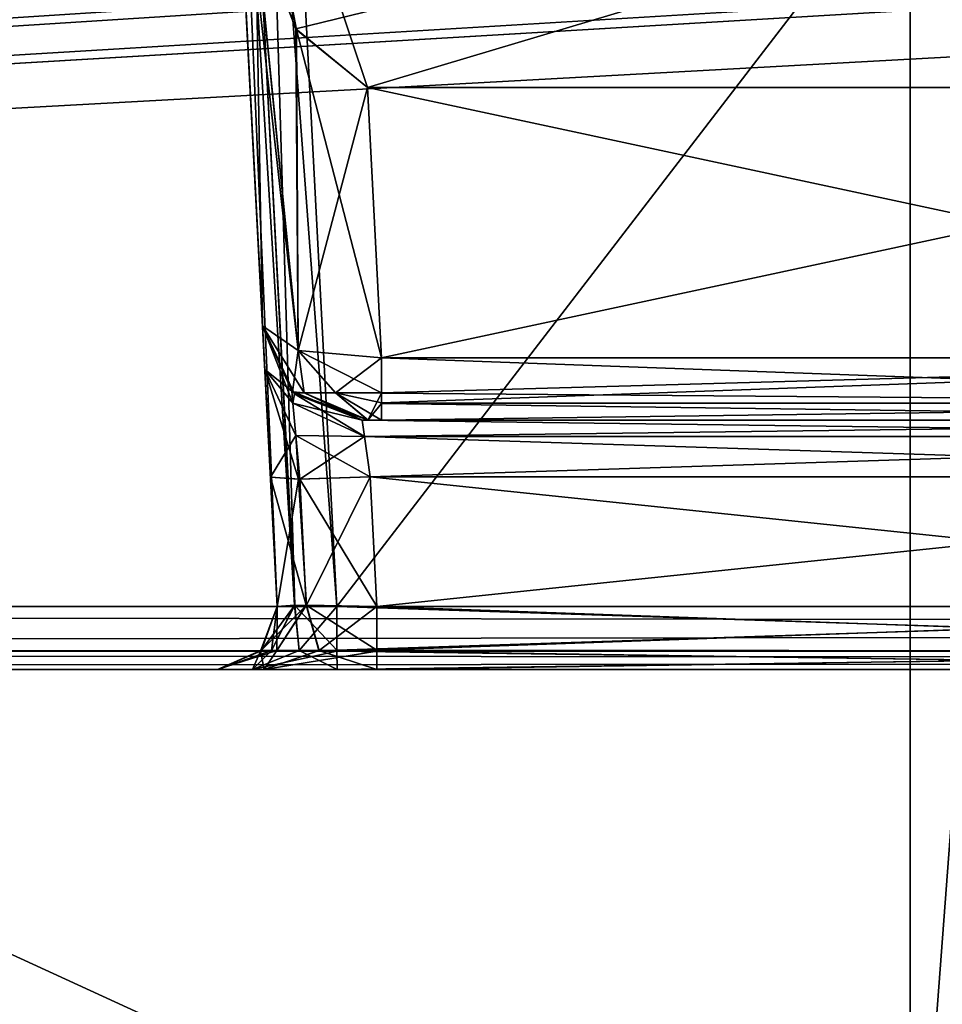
# Model space of a CAD drawing. Header units: inches. Extents: x -10 to 10, y -2.3 to 4.3.
# Tile 347 of 656: x -4.004 to -3.541, y -1.773 to -1.279. Entities that reach past the tile are written whole.
import ezdxf

# ---------------------------------------------------------------- set-up
doc = ezdxf.new("R2010")
doc.units = ezdxf.units.IN
doc.header["$LTSCALE"] = 65.185185
doc.header["$MEASUREMENT"] = 0
for name, color, linetype in [('10451', 7, 'CONTINUOUS'), ('10753', 7, 'CONTINUOUS'), ('1117', 7, 'CONTINUOUS'), ('11184', 7, 'CONTINUOUS'), ('11193', 7, 'CONTINUOUS'), ('1142', 7, 'CONTINUOUS'), ('1172', 7, 'CONTINUOUS'), ('1173', 7, 'CONTINUOUS'), ('1298', 7, 'CONTINUOUS'), ('1303', 7, 'CONTINUOUS'), ('1305', 7, 'CONTINUOUS'), ('1610', 7, 'CONTINUOUS'), ('1612', 7, 'CONTINUOUS'), ('1623', 7, 'CONTINUOUS'), ('1624', 7, 'CONTINUOUS'), ('1625', 7, 'CONTINUOUS'), ('1626', 7, 'CONTINUOUS'), ('1629', 7, 'CONTINUOUS'), ('1630', 7, 'CONTINUOUS'), ('1631', 7, 'CONTINUOUS'), ('1632', 7, 'CONTINUOUS'), ('1633', 7, 'CONTINUOUS'), ('1634', 7, 'CONTINUOUS'), ('1635', 7, 'CONTINUOUS'), ('1636', 7, 'CONTINUOUS'), ('2798', 7, 'CONTINUOUS'), ('2799', 7, 'CONTINUOUS'), ('2800', 7, 'CONTINUOUS'), ('2801', 7, 'CONTINUOUS'), ('2802', 7, 'CONTINUOUS'), ('2803', 7, 'CONTINUOUS'), ('2804', 7, 'CONTINUOUS'), ('2805', 7, 'CONTINUOUS'), ('2806', 7, 'CONTINUOUS'), ('2807', 7, 'CONTINUOUS'), ('2808', 7, 'CONTINUOUS'), ('2811', 7, 'CONTINUOUS'), ('2812', 7, 'CONTINUOUS'), ('2813', 7, 'CONTINUOUS'), ('2814', 7, 'CONTINUOUS'), ('2815', 7, 'CONTINUOUS'), ('4614', 7, 'CONTINUOUS'), ('4615', 7, 'CONTINUOUS'), ('4618', 7, 'CONTINUOUS'), ('4619', 7, 'CONTINUOUS')]:
    doc.layers.add(name, color=color, linetype=linetype)

msp = doc.modelspace()

# ---------------------------------------------------------------- linework, layer by layer
at = {"layer": '10451', "linetype": 'Continuous'}
for points in [[(-3.82228, -1.4663, 3.83516), (-3.82228, -1.47127, 3.84133), (-3.19722, -1.44873, 3.82319), (-3.82228, -1.4663, 3.83516)], [(-3.82228, -1.44873, 3.82319), (-3.82228, -1.4663, 3.83516), (-3.19722, -1.44873, 3.82319), (-3.82228, -1.44873, 3.82319)], [(-3.19722, -1.44873, 3.82319), (-3.82228, -1.47127, 3.84133), (-3.19706, -1.47144, 3.84158), (-3.19722, -1.44873, 3.82319)], [(-3.82228, -1.47127, 3.84133), (-3.82228, -1.48, 3.86955), (-3.19706, -1.47144, 3.84158), (-3.82228, -1.47127, 3.84133)], [(-3.82228, -1.48, 3.86955), (-3.1969, -1.48, 3.86955), (-3.19706, -1.47144, 3.84158), (-3.82228, -1.48, 3.86955)]]:
    msp.add_3dface(points, dxfattribs=at)
at = {"layer": '10753', "linetype": 'Continuous'}
for points in [[(-3.82228, -1.4664, -3.83527), (-3.82228, -1.44873, -3.82319), (-3.19706, -1.47145, -3.84158), (-3.82228, -1.4664, -3.83527)], [(-3.82228, -1.44873, -3.82319), (-3.19722, -1.44873, -3.82319), (-3.19706, -1.47145, -3.84158), (-3.82228, -1.44873, -3.82319)], [(-3.82228, -1.47162, -3.84184), (-3.82228, -1.4664, -3.83527), (-3.19706, -1.47145, -3.84158), (-3.82228, -1.47162, -3.84184)], [(-3.1969, -1.48, -3.86955), (-3.82228, -1.47162, -3.84184), (-3.19706, -1.47145, -3.84158), (-3.1969, -1.48, -3.86955)], [(-3.82228, -1.48, -3.86955), (-3.82228, -1.47162, -3.84184), (-3.1969, -1.48, -3.86955), (-3.82228, -1.48, -3.86955)]]:
    msp.add_3dface(points, dxfattribs=at)
at = {"layer": '1117', "linetype": 'Continuous'}
for points in [[(-8.5782, -1.605, -4.59779), (8.57822, -1.605, -4.59779), (-6.00065, -1.605, -4.51065), (-8.5782, -1.605, -4.59779)], [(8.57822, -1.605, 4.59779), (-8.5782, -1.605, 4.59779), (6.00065, -1.605, 4.51065), (8.57822, -1.605, 4.59779)], [(6.00065, -1.605, 4.51065), (-8.5782, -1.605, 4.59779), (5.92133, -1.605, 4.48984), (6.00065, -1.605, 4.51065)], [(5.92133, -1.605, 4.48984), (-8.5782, -1.605, 4.59779), (2.00065, -1.605, 4.51065), (5.92133, -1.605, 4.48984)], [(2.00065, -1.605, 4.51065), (-8.5782, -1.605, 4.59779), (1.92133, -1.605, 4.48984), (2.00065, -1.605, 4.51065)], [(1.92133, -1.605, 4.48984), (-8.5782, -1.605, 4.59779), (-1.99935, -1.605, 4.51065), (1.92133, -1.605, 4.48984)], [(-1.99935, -1.605, 4.51065), (-8.5782, -1.605, 4.59779), (-2.07867, -1.605, 4.48984), (-1.99935, -1.605, 4.51065)], [(-2.07867, -1.605, 4.48984), (-8.5782, -1.605, 4.59779), (-2.31453, -1.605, 4.45621), (-2.07867, -1.605, 4.48984)], [(-2.31453, -1.605, 4.45621), (-8.5782, -1.605, 4.59779), (-2.82517, -1.605, 4.45621), (-2.31453, -1.605, 4.45621)], [(-2.82517, -1.605, 4.45621), (-8.5782, -1.605, 4.59779), (-3.17483, -1.605, 4.45621), (-2.82517, -1.605, 4.45621)], [(-3.17483, -1.605, 4.45621), (-8.5782, -1.605, 4.59779), (-3.84467, -1.605, 4.45621), (-3.17483, -1.605, 4.45621)], [(-3.84467, -1.605, 4.45621), (-8.5782, -1.605, 4.59779), (-4.15533, -1.605, 4.45621), (-3.84467, -1.605, 4.45621)], [(-6.00065, -1.605, -4.51065), (8.57822, -1.605, -4.59779), (-5.92133, -1.605, -4.48984), (-6.00065, -1.605, -4.51065)], [(-5.92133, -1.605, -4.48984), (8.57822, -1.605, -4.59779), (-2.00065, -1.605, -4.51065), (-5.92133, -1.605, -4.48984)], [(-5.92133, -1.605, -4.48984), (-2.00065, -1.605, -4.51065), (-5.68547, -1.605, -4.45621), (-5.92133, -1.605, -4.48984)], [(-5.68547, -1.605, -4.45621), (-2.00065, -1.605, -4.51065), (-5.17483, -1.605, -4.45621), (-5.68547, -1.605, -4.45621)], [(-5.17483, -1.605, -4.45621), (-2.00065, -1.605, -4.51065), (-4.82517, -1.605, -4.45621), (-5.17483, -1.605, -4.45621)], [(-4.82517, -1.605, -4.45621), (-2.00065, -1.605, -4.51065), (-4.15533, -1.605, -4.45621), (-4.82517, -1.605, -4.45621)], [(-4.15533, -1.605, -4.45621), (-2.00065, -1.605, -4.51065), (-3.84467, -1.605, -4.45621), (-4.15533, -1.605, -4.45621)], [(-4.11292, -1.605, -4.43865), (-4.15533, -1.605, -4.45621), (-3.84467, -1.605, -4.45621), (-4.11292, -1.605, -4.43865)], [(-3.88708, -1.605, 4.43865), (-3.84467, -1.605, 4.45621), (-4.15533, -1.605, 4.45621), (-3.88708, -1.605, 4.43865)], [(-3.9046, -1.605, 4.39627), (-3.88708, -1.605, 4.43865), (-4.15533, -1.605, 4.45621), (-3.9046, -1.605, 4.39627)], [(-4.11295, -1.605, 4.43868), (-3.9046, -1.605, 4.39627), (-4.15533, -1.605, 4.45621), (-4.11295, -1.605, 4.43868)], [(-3.9046, -1.605, 4.1998), (-3.9046, -1.605, 4.39627), (-4.11295, -1.605, 4.43868), (-3.9046, -1.605, 4.1998)], [(-4.0954, -1.605, 4.39627), (-3.9046, -1.605, 4.1998), (-4.11295, -1.605, 4.43868), (-4.0954, -1.605, 4.39627)], [(-4.0954, -1.605, -4.39627), (-4.11292, -1.605, -4.43865), (-3.84467, -1.605, -4.45621), (-4.0954, -1.605, -4.39627)], [(-4.0954, -1.605, -4.1998), (-4.0954, -1.605, -4.39627), (-3.88705, -1.605, -4.43868), (-4.0954, -1.605, -4.1998)], [(-3.88705, -1.605, -4.43868), (-4.0954, -1.605, -4.39627), (-3.84467, -1.605, -4.45621), (-3.88705, -1.605, -4.43868)], [(-4.0954, -1.605, 4.1998), (-4.0954, -1.605, -4.1998), (-3.9046, -1.605, -4.39627), (-4.0954, -1.605, 4.1998)], [(-3.9046, -1.605, -4.39627), (-4.0954, -1.605, -4.1998), (-3.88705, -1.605, -4.43868), (-3.9046, -1.605, -4.39627)], [(-3.9046, -1.605, 4.1998), (-4.0954, -1.605, 4.39627), (-3.9046, -1.605, -4.1998), (-3.9046, -1.605, 4.1998)], [(-4.0954, -1.605, 4.39627), (-4.0954, -1.605, 4.1998), (-3.9046, -1.605, -4.39627), (-4.0954, -1.605, 4.39627)], [(-3.9046, -1.605, -4.1998), (-4.0954, -1.605, 4.39627), (-3.9046, -1.605, -4.39627), (-3.9046, -1.605, -4.1998)], [(-3.88123, -1.605, 4.1433), (-3.9046, -1.605, 4.1998), (-3.88122, -1.605, -4.14328), (-3.88123, -1.605, 4.1433)], [(-3.88122, -1.605, -4.14328), (-3.9046, -1.605, 4.1998), (-3.9046, -1.605, -4.1998), (-3.88122, -1.605, -4.14328)], [(-3.8247, -1.605, 4.1199), (-3.88123, -1.605, 4.1433), (-3.8247, -1.605, -4.1199), (-3.8247, -1.605, 4.1199)], [(-3.8247, -1.605, -4.1199), (-3.88123, -1.605, 4.1433), (-3.88122, -1.605, -4.14328), (-3.8247, -1.605, -4.1199)], [(-3.84467, -1.605, -4.45621), (-2.00065, -1.605, -4.51065), (-3.17483, -1.605, -4.45621), (-3.84467, -1.605, -4.45621)], [(-3.20481, -1.605, 4.1199), (-3.8247, -1.605, 4.1199), (-3.20481, -1.605, -4.1199), (-3.20481, -1.605, 4.1199)], [(-3.20481, -1.605, -4.1199), (-3.8247, -1.605, 4.1199), (-3.8247, -1.605, -4.1199), (-3.20481, -1.605, -4.1199)]]:
    msp.add_3dface(points, dxfattribs=at)
at = {"layer": '11184', "linetype": 'Continuous'}
for points in [[(-3.55711, 0.545, 13.9861), (-3.36579, 0.58311, 13.9861), (-3.55711, -1.955, 13.9861), (-3.55711, 0.545, 13.9861)], [(-3.55711, -1.955, 13.9861), (-3.36579, 0.58311, 13.9861), (-3.36579, -1.99311, 13.9861), (-3.55711, -1.955, 13.9861)], [(-9, -1.955, 13.9861), (-9, 0.545, 13.9861), (-3.55711, 0.545, 13.9861), (-9, -1.955, 13.9861)], [(-9, -1.955, 13.9861), (-3.55711, 0.545, 13.9861), (-3.55711, -1.955, 13.9861), (-9, -1.955, 13.9861)]]:
    msp.add_3dface(points, dxfattribs=at)
at = {"layer": '11193', "linetype": 'Continuous'}
for points in [[(-3.55711, 0.545, 14.1431), (-3.36579, -1.99311, 14.1431), (-3.36579, 0.58311, 14.1431), (-3.55711, 0.545, 14.1431)], [(-9, 0.545, 14.1431), (-9, -1.955, 14.1431), (-3.55711, -1.955, 14.1431), (-9, 0.545, 14.1431)], [(-3.55711, 0.545, 14.1431), (-9, 0.545, 14.1431), (-3.55711, -1.955, 14.1431), (-3.55711, 0.545, 14.1431)], [(-3.36579, -1.99311, 14.1431), (-3.55711, 0.545, 14.1431), (-3.55711, -1.955, 14.1431), (-3.36579, -1.99311, 14.1431)]]:
    msp.add_3dface(points, dxfattribs=at)
at = {"layer": '1142', "linetype": 'Continuous'}
for points in [[(8.57837, -1.59603, 4.61919), (8.57837, -1.57343, 4.62775), (-8.57837, -1.59542, 4.61977), (8.57837, -1.59603, 4.61919)], [(-8.57837, -1.59542, 4.61977), (8.57837, -1.57343, 4.62775), (-8.57837, -1.57343, 4.62775), (-8.57837, -1.59542, 4.61977)], [(-8.5782, -1.605, 4.59779), (8.57837, -1.59603, 4.61919), (-8.57837, -1.59542, 4.61977), (-8.5782, -1.605, 4.59779)], [(-8.5782, -1.605, 4.59779), (8.57822, -1.605, 4.59779), (8.57837, -1.59603, 4.61919), (-8.5782, -1.605, 4.59779)]]:
    msp.add_3dface(points, dxfattribs=at)
at = {"layer": '1172', "linetype": 'Continuous'}
for points in [[(-8.57837, -1.59603, -4.61919), (-8.57837, -1.57343, -4.62775), (8.57837, -1.59542, -4.61977), (-8.57837, -1.59603, -4.61919)], [(8.57837, -1.59542, -4.61977), (-8.57837, -1.57343, -4.62775), (8.57837, -1.57343, -4.62775), (8.57837, -1.59542, -4.61977)], [(8.57822, -1.605, -4.59779), (-8.57837, -1.59603, -4.61919), (8.57837, -1.59542, -4.61977), (8.57822, -1.605, -4.59779)], [(8.57822, -1.605, -4.59779), (-8.5782, -1.605, -4.59779), (-8.57837, -1.59603, -4.61919), (8.57822, -1.605, -4.59779)]]:
    msp.add_3dface(points, dxfattribs=at)
at = {"layer": '1173', "linetype": 'Continuous'}
for points in [[(-1.89693, -0.63817, -4.57874), (-8.57837, -1.57343, -4.62775), (-1.93761, -0.62096, -4.57784), (-1.89693, -0.63817, -4.57874)], [(-1.93761, -0.62096, -4.57784), (-8.57837, -1.57343, -4.62775), (-2.10307, -0.63817, -4.57874), (-1.93761, -0.62096, -4.57784)], [(-2.87743, -0.63817, -4.57874), (-8.57837, -1.57343, -4.62775), (-2.91811, -0.62096, -4.57784), (-2.87743, -0.63817, -4.57874)], [(-2.91811, -0.62096, -4.57784), (-8.57837, -1.57343, -4.62775), (-3.12257, -0.63817, -4.57874), (-2.91811, -0.62096, -4.57784)], [(-3.89693, -0.63817, -4.57874), (-8.57837, -1.57343, -4.62775), (-3.93712, -0.62143, -4.57786), (-3.89693, -0.63817, -4.57874)], [(-3.93712, -0.62143, -4.57786), (-8.57837, -1.57343, -4.62775), (-4.10307, -0.63817, -4.57874), (-3.93712, -0.62143, -4.57786)], [(8.57837, -1.57343, -4.62775), (-8.57837, -1.57343, -4.62775), (8.52935, -0.63817, -4.57874), (8.57837, -1.57343, -4.62775)], [(5.89693, -0.63817, -4.57874), (-8.57837, -1.57343, -4.62775), (5.12257, -0.63817, -4.57874), (5.89693, -0.63817, -4.57874)], [(-8.57837, -1.57343, -4.62775), (5.89693, -0.63817, -4.57874), (6.10307, -0.63817, -4.57874), (-8.57837, -1.57343, -4.62775)], [(5.12257, -0.63817, -4.57874), (-8.57837, -1.57343, -4.62775), (4.87743, -0.63817, -4.57874), (5.12257, -0.63817, -4.57874)], [(4.87743, -0.63817, -4.57874), (-8.57837, -1.57343, -4.62775), (4.10307, -0.63817, -4.57874), (4.87743, -0.63817, -4.57874)], [(4.10307, -0.63817, -4.57874), (-8.57837, -1.57343, -4.62775), (3.89693, -0.63817, -4.57874), (4.10307, -0.63817, -4.57874)], [(3.89693, -0.63817, -4.57874), (-8.57837, -1.57343, -4.62775), (3.12257, -0.63817, -4.57874), (3.89693, -0.63817, -4.57874)], [(3.12257, -0.63817, -4.57874), (-8.57837, -1.57343, -4.62775), (2.87743, -0.63817, -4.57874), (3.12257, -0.63817, -4.57874)], [(2.87743, -0.63817, -4.57874), (-8.57837, -1.57343, -4.62775), (2.10307, -0.63817, -4.57874), (2.87743, -0.63817, -4.57874)], [(2.10307, -0.63817, -4.57874), (-8.57837, -1.57343, -4.62775), (1.89693, -0.63817, -4.57874), (2.10307, -0.63817, -4.57874)], [(1.89693, -0.63817, -4.57874), (-8.57837, -1.57343, -4.62775), (-1.89693, -0.63817, -4.57874), (1.89693, -0.63817, -4.57874)], [(-2.10307, -0.63817, -4.57874), (-8.57837, -1.57343, -4.62775), (-2.87743, -0.63817, -4.57874), (-2.10307, -0.63817, -4.57874)], [(-3.12257, -0.63817, -4.57874), (-8.57837, -1.57343, -4.62775), (-3.89693, -0.63817, -4.57874), (-3.12257, -0.63817, -4.57874)], [(8.52935, -0.63817, -4.57874), (-8.57837, -1.57343, -4.62775), (7.12257, -0.63817, -4.57874), (8.52935, -0.63817, -4.57874)], [(7.12257, -0.63817, -4.57874), (-8.57837, -1.57343, -4.62775), (6.87743, -0.63817, -4.57874), (7.12257, -0.63817, -4.57874)], [(6.87743, -0.63817, -4.57874), (-8.57837, -1.57343, -4.62775), (6.10307, -0.63817, -4.57874), (6.87743, -0.63817, -4.57874)]]:
    msp.add_3dface(points, dxfattribs=at)
at = {"layer": '1298', "linetype": 'Continuous'}
for points in [[(-8.57837, -1.57343, 4.62775), (8.57837, -1.57343, 4.62775), (-8.52935, -0.63817, 4.57874), (-8.57837, -1.57343, 4.62775)], [(-8.52935, -0.63817, 4.57874), (8.57837, -1.57343, 4.62775), (-7.12257, -0.63817, 4.57874), (-8.52935, -0.63817, 4.57874)], [(-7.12257, -0.63817, 4.57874), (8.57837, -1.57343, 4.62775), (-6.87743, -0.63817, 4.57874), (-7.12257, -0.63817, 4.57874)], [(-6.87743, -0.63817, 4.57874), (8.57837, -1.57343, 4.62775), (-6.10307, -0.63817, 4.57874), (-6.87743, -0.63817, 4.57874)], [(-6.10307, -0.63817, 4.57874), (8.57837, -1.57343, 4.62775), (-5.89693, -0.63817, 4.57874), (-6.10307, -0.63817, 4.57874)], [(-5.89693, -0.63817, 4.57874), (8.57837, -1.57343, 4.62775), (-5.12257, -0.63817, 4.57874), (-5.89693, -0.63817, 4.57874)], [(-5.12257, -0.63817, 4.57874), (8.57837, -1.57343, 4.62775), (-4.87743, -0.63817, 4.57874), (-5.12257, -0.63817, 4.57874)], [(-4.87743, -0.63817, 4.57874), (8.57837, -1.57343, 4.62775), (-4.10307, -0.63817, 4.57874), (-4.87743, -0.63817, 4.57874)], [(8.57837, -1.57343, 4.62775), (-3.89693, -0.63817, 4.57874), (-4.10307, -0.63817, 4.57874), (8.57837, -1.57343, 4.62775)], [(-3.89693, -0.63817, 4.57874), (8.57837, -1.57343, 4.62775), (-3.12257, -0.63817, 4.57874), (-3.89693, -0.63817, 4.57874)]]:
    msp.add_3dface(points, dxfattribs=at)
at = {"layer": '1303', "linetype": 'Continuous'}
for points in [[(-3.88202, -1.43262, 3.88012), (-3.89652, -1.15603, 3.76837), (-3.9385, -0.355, 4.51799), (-3.88202, -1.43262, 3.88012)], [(-3.88202, -1.43262, 4.11653), (-3.88202, -1.43262, 3.88012), (-3.9385, -0.355, 4.51799), (-3.88202, -1.43262, 4.11653)], [(-3.88087, -1.45461, 4.17158), (-3.88202, -1.43262, 4.11653), (-3.9385, -0.355, 4.51799), (-3.88087, -1.45461, 4.17158)], [(-3.87805, -1.50847, 4.19638), (-3.88087, -1.45461, 4.17158), (-3.9385, -0.355, 4.51799), (-3.87805, -1.50847, 4.19638)], [(-3.87464, -1.57343, 4.19979), (-3.87805, -1.50847, 4.19638), (-3.9385, -0.355, 4.51799), (-3.87464, -1.57343, 4.19979)], [(-3.92366, -0.6382, 4.4453), (-3.87464, -1.57343, 4.19979), (-3.9385, -0.355, 4.51799), (-3.92366, -0.6382, 4.4453)], [(-3.87464, -1.57343, 4.39629), (-3.87464, -1.57343, 4.19979), (-3.92366, -0.6382, 4.4453), (-3.87464, -1.57343, 4.39629)]]:
    msp.add_3dface(points, dxfattribs=at)
at = {"layer": '1305', "linetype": 'Continuous'}
for points in [[(-3.14924, -1.27441, 3.76837), (-3.89919, -1.105, 3.76837), (-3.16836, -1.30266, 3.76837), (-3.14924, -1.27441, 3.76837)], [(-3.16836, -1.30266, 3.76837), (-3.89919, -1.105, 3.76837), (-3.19011, -1.31305, 3.76837), (-3.16836, -1.30266, 3.76837)], [(-3.19011, -1.31305, 3.76837), (-3.89919, -1.105, 3.76837), (-3.82939, -1.31305, 3.76837), (-3.19011, -1.31305, 3.76837)], [(-3.82939, -1.31305, 3.76837), (-3.89919, -1.105, 3.76837), (-3.86504, -1.28419, 3.76837), (-3.82939, -1.31305, 3.76837)], [(-3.86504, -1.28419, 3.76837), (-3.89919, -1.105, 3.76837), (-3.88533, -1.23177, 3.76837), (-3.86504, -1.28419, 3.76837)]]:
    msp.add_3dface(points, dxfattribs=at)
at = {"layer": '1610', "linetype": 'Continuous'}
for points in [[(-3.86533, -1.2837, -3.76837), (-3.8855, -1.23109, -3.76837), (-3.13341, -1.105, -3.76837), (-3.86533, -1.2837, -3.76837)], [(-3.82939, -1.31305, -3.76837), (-3.86533, -1.2837, -3.76837), (-3.13341, -1.105, -3.76837), (-3.82939, -1.31305, -3.76837)], [(-3.19011, -1.31305, -3.76837), (-3.82939, -1.31305, -3.76837), (-3.13341, -1.105, -3.76837), (-3.19011, -1.31305, -3.76837)]]:
    msp.add_3dface(points, dxfattribs=at)
at = {"layer": '1612', "linetype": 'Continuous'}
for points in [[(-3.9385, -0.355, -2.83706), (-3.89919, -1.105, -3.76837), (-3.87464, -1.57343, -4.39629), (-3.9385, -0.355, -2.83706)], [(-3.92366, -0.6382, -4.4453), (-3.9385, -0.355, -2.83706), (-3.87464, -1.57343, -4.39629), (-3.92366, -0.6382, -4.4453)], [(-3.87464, -1.57343, -4.39629), (-3.89919, -1.105, -3.76837), (-3.88087, -1.45461, -4.17158), (-3.87464, -1.57343, -4.39629)], [(-3.88087, -1.45461, -4.17158), (-3.89919, -1.105, -3.76837), (-3.88202, -1.43262, -4.11653), (-3.88087, -1.45461, -4.17158)], [(-3.88202, -1.43262, -4.11653), (-3.89919, -1.105, -3.76837), (-3.88202, -1.43262, -3.88012), (-3.88202, -1.43262, -4.11653)], [(-3.88202, -1.43262, -3.88012), (-3.89919, -1.105, -3.76837), (-3.89652, -1.15603, -3.76837), (-3.88202, -1.43262, -3.88012)], [(-3.87805, -1.50847, -4.19638), (-3.87464, -1.57343, -4.39629), (-3.88087, -1.45461, -4.17158), (-3.87805, -1.50847, -4.19638)], [(-3.87464, -1.57343, -4.19979), (-3.87464, -1.57343, -4.39629), (-3.87805, -1.50847, -4.19638), (-3.87464, -1.57343, -4.19979)]]:
    msp.add_3dface(points, dxfattribs=at)
at = {"layer": '1623', "linetype": 'Continuous'}
for points in [[(-3.82939, -1.31305, -3.76837), (-3.19011, -1.31305, -3.76837), (-3.82228, -1.44873, -3.82319), (-3.82939, -1.31305, -3.76837)], [(-3.82228, -1.44873, -3.82319), (-3.19011, -1.31305, -3.76837), (-3.19722, -1.44873, -3.82319), (-3.82228, -1.44873, -3.82319)]]:
    msp.add_3dface(points, dxfattribs=at)
at = {"layer": '1624', "linetype": 'Continuous'}
for points in [[(-3.88202, -1.43262, -3.88012), (-3.89652, -1.15603, -3.76837), (-3.8855, -1.23109, -3.76837), (-3.88202, -1.43262, -3.88012)], [(-3.88202, -1.43262, -3.88012), (-3.8855, -1.23109, -3.76837), (-3.86416, -1.44496, -3.84014), (-3.88202, -1.43262, -3.88012)], [(-3.8855, -1.23109, -3.76837), (-3.86533, -1.2837, -3.76837), (-3.86416, -1.44496, -3.84014), (-3.8855, -1.23109, -3.76837)], [(-3.86533, -1.2837, -3.76837), (-3.82939, -1.31305, -3.76837), (-3.86416, -1.44496, -3.84014), (-3.86533, -1.2837, -3.76837)], [(-3.86416, -1.44496, -3.84014), (-3.82939, -1.31305, -3.76837), (-3.82228, -1.44873, -3.82319), (-3.86416, -1.44496, -3.84014)]]:
    msp.add_3dface(points, dxfattribs=at)
at = {"layer": '1625', "linetype": 'Continuous'}
for points in [[(-3.88202, -1.43262, -3.88012), (-3.86416, -1.44496, -3.84014), (-3.86699, -1.46581, -3.88012), (-3.88202, -1.43262, -3.88012)], [(-3.86416, -1.44496, -3.84014), (-3.86116, -1.46627, -3.85865), (-3.86699, -1.46581, -3.88012), (-3.86416, -1.44496, -3.84014)], [(-3.86416, -1.44496, -3.84014), (-3.82228, -1.44873, -3.82319), (-3.84536, -1.46627, -3.84172), (-3.86416, -1.44496, -3.84014)], [(-3.86416, -1.44496, -3.84014), (-3.84536, -1.46627, -3.84172), (-3.86116, -1.46627, -3.85865), (-3.86416, -1.44496, -3.84014)], [(-3.82228, -1.44873, -3.82319), (-3.82228, -1.4664, -3.83527), (-3.84536, -1.46627, -3.84172), (-3.82228, -1.44873, -3.82319)], [(-3.86699, -1.46581, -3.88012), (-3.86116, -1.46627, -3.85865), (-3.83209, -1.48, -3.88012), (-3.86699, -1.46581, -3.88012)], [(-3.86116, -1.46627, -3.85865), (-3.84536, -1.46627, -3.84172), (-3.82915, -1.48, -3.87256), (-3.86116, -1.46627, -3.85865)], [(-3.83209, -1.48, -3.88012), (-3.86116, -1.46627, -3.85865), (-3.82915, -1.48, -3.87256), (-3.83209, -1.48, -3.88012)], [(-3.84536, -1.46627, -3.84172), (-3.82228, -1.4664, -3.83527), (-3.82915, -1.48, -3.87256), (-3.84536, -1.46627, -3.84172)], [(-3.82228, -1.4664, -3.83527), (-3.82228, -1.47162, -3.84184), (-3.82915, -1.48, -3.87256), (-3.82228, -1.4664, -3.83527)], [(-3.82228, -1.47162, -3.84184), (-3.82228, -1.48, -3.86955), (-3.82915, -1.48, -3.87256), (-3.82228, -1.47162, -3.84184)]]:
    msp.add_3dface(points, dxfattribs=at)
at = {"layer": '1626', "linetype": 'Continuous'}
for points in [[(-3.82915, -1.48, -3.87256), (-3.82228, -1.48, -3.86955), (-3.83209, -1.48, -4.11649), (-3.82915, -1.48, -3.87256)], [(-3.82228, -1.48, -3.86955), (-3.1969, -1.48, -3.86955), (-3.83209, -1.48, -4.11649), (-3.82228, -1.48, -3.86955)], [(-3.83209, -1.48, -3.88012), (-3.82915, -1.48, -3.87256), (-3.83209, -1.48, -4.11649), (-3.83209, -1.48, -3.88012)], [(-3.83209, -1.48, -4.11649), (-3.1969, -1.48, -3.86955), (-3.1969, -1.48, -4.11649), (-3.83209, -1.48, -4.11649)]]:
    msp.add_3dface(points, dxfattribs=at)
at = {"layer": '1629', "linetype": 'Continuous'}
for points in [[(-3.83209, -1.48, -4.11649), (-3.1969, -1.48, -4.11649), (-3.19819, -1.4882, -4.1371), (-3.83209, -1.48, -4.11649)], [(-3.83209, -1.48, -4.11649), (-3.19819, -1.4882, -4.1371), (-3.83094, -1.48821, -4.13711), (-3.83209, -1.48, -4.11649)], [(-3.19819, -1.4882, -4.1371), (-3.20137, -1.50843, -4.14645), (-3.83094, -1.48821, -4.13711), (-3.19819, -1.4882, -4.1371)], [(-3.83094, -1.48821, -4.13711), (-3.20137, -1.50843, -4.14645), (-3.82812, -1.50843, -4.14645), (-3.83094, -1.48821, -4.13711)]]:
    msp.add_3dface(points, dxfattribs=at)
at = {"layer": '1630', "linetype": 'Continuous'}
for points in [[(-3.88087, -1.45461, -4.17158), (-3.88202, -1.43262, -4.11653), (-3.86686, -1.47144, -4.1389), (-3.88087, -1.45461, -4.17158)], [(-3.88202, -1.43262, -4.11653), (-3.86602, -1.46673, -4.11649), (-3.86686, -1.47144, -4.1389), (-3.88202, -1.43262, -4.11653)], [(-3.87805, -1.50847, -4.19638), (-3.88087, -1.45461, -4.17158), (-3.86395, -1.50951, -4.1617), (-3.87805, -1.50847, -4.19638)], [(-3.88087, -1.45461, -4.17158), (-3.86686, -1.47144, -4.1389), (-3.86539, -1.48771, -4.15514), (-3.88087, -1.45461, -4.17158)], [(-3.88087, -1.45461, -4.17158), (-3.86539, -1.48771, -4.15514), (-3.86395, -1.50951, -4.1617), (-3.88087, -1.45461, -4.17158)], [(-3.86602, -1.46673, -4.11649), (-3.83094, -1.48821, -4.13711), (-3.86686, -1.47144, -4.1389), (-3.86602, -1.46673, -4.11649)], [(-3.83209, -1.48, -4.11649), (-3.83094, -1.48821, -4.13711), (-3.86602, -1.46673, -4.11649), (-3.83209, -1.48, -4.11649)], [(-3.86686, -1.47144, -4.1389), (-3.83094, -1.48821, -4.13711), (-3.86539, -1.48771, -4.15514), (-3.86686, -1.47144, -4.1389)], [(-3.83094, -1.48821, -4.13711), (-3.82812, -1.50843, -4.14645), (-3.86539, -1.48771, -4.15514), (-3.83094, -1.48821, -4.13711)], [(-3.86539, -1.48771, -4.15514), (-3.82812, -1.50843, -4.14645), (-3.86395, -1.50951, -4.1617), (-3.86539, -1.48771, -4.15514)]]:
    msp.add_3dface(points, dxfattribs=at)
at = {"layer": '1631', "linetype": 'Continuous'}
for points in [[(-3.88202, -1.43262, -4.11653), (-3.88202, -1.43262, -3.88012), (-3.86699, -1.46581, -3.88012), (-3.88202, -1.43262, -4.11653)], [(-3.88202, -1.43262, -4.11653), (-3.86699, -1.46581, -3.88012), (-3.86602, -1.46673, -4.11649), (-3.88202, -1.43262, -4.11653)], [(-3.86699, -1.46581, -3.88012), (-3.83209, -1.48, -3.88012), (-3.86602, -1.46673, -4.11649), (-3.86699, -1.46581, -3.88012)], [(-3.83209, -1.48, -3.88012), (-3.83209, -1.48, -4.11649), (-3.86602, -1.46673, -4.11649), (-3.83209, -1.48, -3.88012)]]:
    msp.add_3dface(points, dxfattribs=at)
at = {"layer": '1632', "linetype": 'Continuous'}
for points in [[(-3.87464, -1.57343, -4.19979), (-3.87805, -1.50847, -4.19638), (-3.86395, -1.50951, -4.1617), (-3.87464, -1.57343, -4.19979)], [(-3.87464, -1.57343, -4.19979), (-3.86395, -1.50951, -4.1617), (-3.86004, -1.57278, -4.16442), (-3.87464, -1.57343, -4.19979)], [(-3.86395, -1.50951, -4.1617), (-3.82812, -1.50843, -4.14645), (-3.86004, -1.57278, -4.16442), (-3.86395, -1.50951, -4.1617)], [(-3.86004, -1.57278, -4.16442), (-3.82812, -1.50843, -4.14645), (-3.82471, -1.57343, -4.14986), (-3.86004, -1.57278, -4.16442)]]:
    msp.add_3dface(points, dxfattribs=at)
at = {"layer": '1633', "linetype": 'Continuous'}
for points in [[(-3.87464, -1.57343, -4.19979), (-3.86004, -1.57278, -4.16442), (-3.88248, -1.59526, -4.19979), (-3.87464, -1.57343, -4.19979)], [(-3.88248, -1.59526, -4.19979), (-3.86004, -1.57278, -4.16442), (-3.87491, -1.59547, -4.17079), (-3.88248, -1.59526, -4.19979)], [(-3.87491, -1.59547, -4.17079), (-3.86004, -1.57278, -4.16442), (-3.8537, -1.59547, -4.14958), (-3.87491, -1.59547, -4.17079)], [(-3.86004, -1.57278, -4.16442), (-3.82471, -1.57343, -4.14986), (-3.8537, -1.59547, -4.14958), (-3.86004, -1.57278, -4.16442)], [(-3.8537, -1.59547, -4.14958), (-3.82471, -1.57343, -4.14986), (-3.82471, -1.59589, -4.14143), (-3.8537, -1.59547, -4.14958)], [(-3.9046, -1.605, -4.1998), (-3.88248, -1.59526, -4.19979), (-3.87491, -1.59547, -4.17079), (-3.9046, -1.605, -4.1998)], [(-3.88122, -1.605, -4.14328), (-3.9046, -1.605, -4.1998), (-3.87491, -1.59547, -4.17079), (-3.88122, -1.605, -4.14328)], [(-3.88122, -1.605, -4.14328), (-3.87491, -1.59547, -4.17079), (-3.8537, -1.59547, -4.14958), (-3.88122, -1.605, -4.14328)], [(-3.88122, -1.605, -4.14328), (-3.8537, -1.59547, -4.14958), (-3.82471, -1.59589, -4.14143), (-3.88122, -1.605, -4.14328)], [(-3.8247, -1.605, -4.1199), (-3.88122, -1.605, -4.14328), (-3.82471, -1.59589, -4.14143), (-3.8247, -1.605, -4.1199)]]:
    msp.add_3dface(points, dxfattribs=at)
at = {"layer": '1634', "linetype": 'Continuous'}
for points in [[(-3.87464, -1.57343, -4.39629), (-3.88248, -1.59526, -4.19979), (-3.88307, -1.59589, -4.39629), (-3.87464, -1.57343, -4.39629)], [(-3.87464, -1.57343, -4.39629), (-3.87464, -1.57343, -4.19979), (-3.88248, -1.59526, -4.19979), (-3.87464, -1.57343, -4.39629)], [(-3.88248, -1.59526, -4.19979), (-3.9046, -1.605, -4.1998), (-3.88307, -1.59589, -4.39629), (-3.88248, -1.59526, -4.19979)], [(-3.9046, -1.605, -4.1998), (-3.9046, -1.605, -4.39627), (-3.88307, -1.59589, -4.39629), (-3.9046, -1.605, -4.1998)]]:
    msp.add_3dface(points, dxfattribs=at)
at = {"layer": '1635', "linetype": 'Continuous'}
for points in [[(-3.87464, -1.57343, -4.39629), (-3.88307, -1.59589, -4.39629), (-3.87759, -1.59547, -4.41529), (-3.87464, -1.57343, -4.39629)], [(-3.87464, -1.57343, -4.39629), (-3.87759, -1.59547, -4.41529), (-3.86593, -1.57279, -4.41749), (-3.87464, -1.57343, -4.39629)], [(-3.87759, -1.59547, -4.41529), (-3.8637, -1.59547, -4.42919), (-3.86593, -1.57279, -4.41749), (-3.87759, -1.59547, -4.41529)], [(-3.84469, -1.59526, -4.43408), (-3.84469, -1.57343, -4.42625), (-3.86593, -1.57279, -4.41749), (-3.84469, -1.59526, -4.43408)], [(-3.8637, -1.59547, -4.42919), (-3.84469, -1.59526, -4.43408), (-3.86593, -1.57279, -4.41749), (-3.8637, -1.59547, -4.42919)], [(-3.84467, -1.605, -4.45621), (-3.84469, -1.59526, -4.43408), (-3.8637, -1.59547, -4.42919), (-3.84467, -1.605, -4.45621)], [(-3.9046, -1.605, -4.39627), (-3.88705, -1.605, -4.43868), (-3.88307, -1.59589, -4.39629), (-3.9046, -1.605, -4.39627)], [(-3.88705, -1.605, -4.43868), (-3.84467, -1.605, -4.45621), (-3.8637, -1.59547, -4.42919), (-3.88705, -1.605, -4.43868)], [(-3.88307, -1.59589, -4.39629), (-3.88705, -1.605, -4.43868), (-3.87759, -1.59547, -4.41529), (-3.88307, -1.59589, -4.39629)], [(-3.88705, -1.605, -4.43868), (-3.8637, -1.59547, -4.42919), (-3.87759, -1.59547, -4.41529), (-3.88705, -1.605, -4.43868)]]:
    msp.add_3dface(points, dxfattribs=at)
at = {"layer": '1636', "linetype": 'Continuous'}
for points in [[(-3.92366, -0.6382, -4.4453), (-3.87464, -1.57343, -4.39629), (-3.86593, -1.57279, -4.41749), (-3.92366, -0.6382, -4.4453)], [(-3.92366, -0.6382, -4.4453), (-3.86593, -1.57279, -4.41749), (-3.91483, -0.63882, -4.46648), (-3.92366, -0.6382, -4.4453)], [(-3.91483, -0.63882, -4.46648), (-3.84469, -1.57343, -4.42625), (-3.8937, -0.63817, -4.47526), (-3.91483, -0.63882, -4.46648)], [(-3.86593, -1.57279, -4.41749), (-3.84469, -1.57343, -4.42625), (-3.91483, -0.63882, -4.46648), (-3.86593, -1.57279, -4.41749)]]:
    msp.add_3dface(points, dxfattribs=at)
at = {"layer": '2798', "linetype": 'Continuous'}
for points in [[(-3.87464, -1.57343, 4.39629), (-3.92366, -0.6382, 4.4453), (-3.91519, -0.63882, 4.46612), (-3.87464, -1.57343, 4.39629)], [(-3.91519, -0.63882, 4.46612), (-3.8937, -0.63817, 4.47526), (-3.86589, -1.57279, 4.41753), (-3.91519, -0.63882, 4.46612)], [(-3.87464, -1.57343, 4.39629), (-3.91519, -0.63882, 4.46612), (-3.86589, -1.57279, 4.41753), (-3.87464, -1.57343, 4.39629)], [(-3.86589, -1.57279, 4.41753), (-3.8937, -0.63817, 4.47526), (-3.84469, -1.57343, 4.42625), (-3.86589, -1.57279, 4.41753)]]:
    msp.add_3dface(points, dxfattribs=at)
at = {"layer": '2799', "linetype": 'Continuous'}
for points in [[(-3.87464, -1.57343, 4.39629), (-3.86589, -1.57279, 4.41753), (-3.88248, -1.59526, 4.39629), (-3.87464, -1.57343, 4.39629)], [(-3.86589, -1.57279, 4.41753), (-3.87758, -1.59547, 4.4153), (-3.88248, -1.59526, 4.39629), (-3.86589, -1.57279, 4.41753)], [(-3.86589, -1.57279, 4.41753), (-3.86369, -1.59547, 4.42919), (-3.87758, -1.59547, 4.4153), (-3.86589, -1.57279, 4.41753)], [(-3.86589, -1.57279, 4.41753), (-3.84469, -1.57343, 4.42625), (-3.86369, -1.59547, 4.42919), (-3.86589, -1.57279, 4.41753)], [(-3.84469, -1.57343, 4.42625), (-3.84469, -1.59589, 4.43467), (-3.86369, -1.59547, 4.42919), (-3.84469, -1.57343, 4.42625)], [(-3.87758, -1.59547, 4.4153), (-3.9046, -1.605, 4.39627), (-3.88248, -1.59526, 4.39629), (-3.87758, -1.59547, 4.4153)], [(-3.88708, -1.605, 4.43865), (-3.9046, -1.605, 4.39627), (-3.87758, -1.59547, 4.4153), (-3.88708, -1.605, 4.43865)], [(-3.84469, -1.59589, 4.43467), (-3.88708, -1.605, 4.43865), (-3.86369, -1.59547, 4.42919), (-3.84469, -1.59589, 4.43467)], [(-3.86369, -1.59547, 4.42919), (-3.88708, -1.605, 4.43865), (-3.87758, -1.59547, 4.4153), (-3.86369, -1.59547, 4.42919)], [(-3.84467, -1.605, 4.45621), (-3.88708, -1.605, 4.43865), (-3.84469, -1.59589, 4.43467), (-3.84467, -1.605, 4.45621)]]:
    msp.add_3dface(points, dxfattribs=at)
at = {"layer": '2800', "linetype": 'Continuous'}
for points in [[(-3.17481, -1.57343, 4.42625), (-3.17481, -1.59526, 4.43408), (-3.84469, -1.57343, 4.42625), (-3.17481, -1.57343, 4.42625)], [(-3.84469, -1.57343, 4.42625), (-3.17481, -1.59526, 4.43408), (-3.84469, -1.59589, 4.43467), (-3.84469, -1.57343, 4.42625)], [(-3.17481, -1.59526, 4.43408), (-3.17483, -1.605, 4.45621), (-3.84469, -1.59589, 4.43467), (-3.17481, -1.59526, 4.43408)], [(-3.17483, -1.605, 4.45621), (-3.84467, -1.605, 4.45621), (-3.84469, -1.59589, 4.43467), (-3.17483, -1.605, 4.45621)]]:
    msp.add_3dface(points, dxfattribs=at)
at = {"layer": '2801', "linetype": 'Continuous'}
for points in [[(-3.1258, -0.63817, 4.47526), (-3.17481, -1.57343, 4.42625), (-3.8937, -0.63817, 4.47526), (-3.1258, -0.63817, 4.47526)], [(-3.8937, -0.63817, 4.47526), (-3.17481, -1.57343, 4.42625), (-3.84469, -1.57343, 4.42625), (-3.8937, -0.63817, 4.47526)]]:
    msp.add_3dface(points, dxfattribs=at)
at = {"layer": '2802', "linetype": 'Continuous'}
for points in [[(-3.87464, -1.57343, 4.19979), (-3.88248, -1.59526, 4.39629), (-3.88307, -1.59589, 4.19979), (-3.87464, -1.57343, 4.19979)], [(-3.87464, -1.57343, 4.19979), (-3.87464, -1.57343, 4.39629), (-3.88248, -1.59526, 4.39629), (-3.87464, -1.57343, 4.19979)], [(-3.88248, -1.59526, 4.39629), (-3.9046, -1.605, 4.39627), (-3.88307, -1.59589, 4.19979), (-3.88248, -1.59526, 4.39629)], [(-3.9046, -1.605, 4.39627), (-3.9046, -1.605, 4.1998), (-3.88307, -1.59589, 4.19979), (-3.9046, -1.605, 4.39627)]]:
    msp.add_3dface(points, dxfattribs=at)
at = {"layer": '2803', "linetype": 'Continuous'}
for points in [[(-3.87464, -1.57343, 4.19979), (-3.88307, -1.59589, 4.19979), (-3.87492, -1.59547, 4.1708), (-3.87464, -1.57343, 4.19979)], [(-3.87464, -1.57343, 4.19979), (-3.87492, -1.59547, 4.1708), (-3.86008, -1.57278, 4.16446), (-3.87464, -1.57343, 4.19979)], [(-3.87492, -1.59547, 4.1708), (-3.85371, -1.59547, 4.14959), (-3.86008, -1.57278, 4.16446), (-3.87492, -1.59547, 4.1708)], [(-3.82471, -1.59526, 4.14202), (-3.82471, -1.57343, 4.14986), (-3.86008, -1.57278, 4.16446), (-3.82471, -1.59526, 4.14202)], [(-3.85371, -1.59547, 4.14959), (-3.82471, -1.59526, 4.14202), (-3.86008, -1.57278, 4.16446), (-3.85371, -1.59547, 4.14959)], [(-3.8247, -1.605, 4.1199), (-3.82471, -1.59526, 4.14202), (-3.85371, -1.59547, 4.14959), (-3.8247, -1.605, 4.1199)], [(-3.9046, -1.605, 4.1998), (-3.88123, -1.605, 4.1433), (-3.88307, -1.59589, 4.19979), (-3.9046, -1.605, 4.1998)], [(-3.88307, -1.59589, 4.19979), (-3.88123, -1.605, 4.1433), (-3.87492, -1.59547, 4.1708), (-3.88307, -1.59589, 4.19979)], [(-3.88123, -1.605, 4.1433), (-3.8247, -1.605, 4.1199), (-3.85371, -1.59547, 4.14959), (-3.88123, -1.605, 4.1433)], [(-3.88123, -1.605, 4.1433), (-3.85371, -1.59547, 4.14959), (-3.87492, -1.59547, 4.1708), (-3.88123, -1.605, 4.1433)]]:
    msp.add_3dface(points, dxfattribs=at)
at = {"layer": '2804', "linetype": 'Continuous'}
for points in [[(-3.82471, -1.57343, 4.14986), (-3.82471, -1.59526, 4.14202), (-3.20477, -1.57343, 4.14986), (-3.82471, -1.57343, 4.14986)], [(-3.20477, -1.57343, 4.14986), (-3.82471, -1.59526, 4.14202), (-3.20477, -1.59589, 4.14143), (-3.20477, -1.57343, 4.14986)], [(-3.82471, -1.59526, 4.14202), (-3.8247, -1.605, 4.1199), (-3.20477, -1.59589, 4.14143), (-3.82471, -1.59526, 4.14202)], [(-3.8247, -1.605, 4.1199), (-3.20481, -1.605, 4.1199), (-3.20477, -1.59589, 4.14143), (-3.8247, -1.605, 4.1199)]]:
    msp.add_3dface(points, dxfattribs=at)
at = {"layer": '2805', "linetype": 'Continuous'}
for points in [[(-3.82471, -1.57343, 4.14986), (-3.20477, -1.57343, 4.14986), (-3.82812, -1.50843, 4.14645), (-3.82471, -1.57343, 4.14986)], [(-3.82812, -1.50843, 4.14645), (-3.20477, -1.57343, 4.14986), (-3.20137, -1.50843, 4.14645), (-3.82812, -1.50843, 4.14645)]]:
    msp.add_3dface(points, dxfattribs=at)
at = {"layer": '2806', "linetype": 'Continuous'}
for points in [[(-3.87805, -1.50847, 4.19638), (-3.87464, -1.57343, 4.19979), (-3.86008, -1.57278, 4.16446), (-3.87805, -1.50847, 4.19638)], [(-3.87805, -1.50847, 4.19638), (-3.86008, -1.57278, 4.16446), (-3.86333, -1.50951, 4.16108), (-3.87805, -1.50847, 4.19638)], [(-3.82471, -1.57343, 4.14986), (-3.82812, -1.50843, 4.14645), (-3.86333, -1.50951, 4.16108), (-3.82471, -1.57343, 4.14986)], [(-3.86008, -1.57278, 4.16446), (-3.82471, -1.57343, 4.14986), (-3.86333, -1.50951, 4.16108), (-3.86008, -1.57278, 4.16446)]]:
    msp.add_3dface(points, dxfattribs=at)
at = {"layer": '2807', "linetype": 'Continuous'}
for points in [[(-3.88202, -1.43262, 4.11653), (-3.88087, -1.45461, 4.17158), (-3.86737, -1.46543, 4.11649), (-3.88202, -1.43262, 4.11653)], [(-3.88087, -1.45461, 4.17158), (-3.87805, -1.50847, 4.19638), (-3.86539, -1.48772, 4.15515), (-3.88087, -1.45461, 4.17158)], [(-3.88087, -1.45461, 4.17158), (-3.86539, -1.48772, 4.15515), (-3.86686, -1.47145, 4.13892), (-3.88087, -1.45461, 4.17158)], [(-3.88087, -1.45461, 4.17158), (-3.86686, -1.47145, 4.13892), (-3.86737, -1.46543, 4.11649), (-3.88087, -1.45461, 4.17158)], [(-3.86737, -1.46543, 4.11649), (-3.86686, -1.47145, 4.13892), (-3.83209, -1.48, 4.11649), (-3.86737, -1.46543, 4.11649)], [(-3.86686, -1.47145, 4.13892), (-3.86539, -1.48772, 4.15515), (-3.83094, -1.48821, 4.13711), (-3.86686, -1.47145, 4.13892)], [(-3.83209, -1.48, 4.11649), (-3.86686, -1.47145, 4.13892), (-3.83094, -1.48821, 4.13711), (-3.83209, -1.48, 4.11649)], [(-3.87805, -1.50847, 4.19638), (-3.86333, -1.50951, 4.16108), (-3.86539, -1.48772, 4.15515), (-3.87805, -1.50847, 4.19638)], [(-3.86539, -1.48772, 4.15515), (-3.86333, -1.50951, 4.16108), (-3.83094, -1.48821, 4.13711), (-3.86539, -1.48772, 4.15515)], [(-3.86333, -1.50951, 4.16108), (-3.82812, -1.50843, 4.14645), (-3.83094, -1.48821, 4.13711), (-3.86333, -1.50951, 4.16108)]]:
    msp.add_3dface(points, dxfattribs=at)
at = {"layer": '2808', "linetype": 'Continuous'}
for points in [[(-3.83209, -1.48, 4.11649), (-3.83094, -1.48821, 4.13711), (-3.1969, -1.48, 4.11649), (-3.83209, -1.48, 4.11649)], [(-3.1969, -1.48, 4.11649), (-3.83094, -1.48821, 4.13711), (-3.19819, -1.4882, 4.1371), (-3.1969, -1.48, 4.11649)], [(-3.83094, -1.48821, 4.13711), (-3.82812, -1.50843, 4.14645), (-3.19819, -1.4882, 4.1371), (-3.83094, -1.48821, 4.13711)], [(-3.82812, -1.50843, 4.14645), (-3.20137, -1.50843, 4.14645), (-3.19819, -1.4882, 4.1371), (-3.82812, -1.50843, 4.14645)]]:
    msp.add_3dface(points, dxfattribs=at)
at = {"layer": '2811', "linetype": 'Continuous'}
for points in [[(-3.83209, -1.48, 4.11649), (-3.1969, -1.48, 4.11649), (-3.83209, -1.48, 3.88012), (-3.83209, -1.48, 4.11649)], [(-3.83209, -1.48, 3.88012), (-3.1969, -1.48, 4.11649), (-3.82912, -1.48, 3.87255), (-3.83209, -1.48, 3.88012)], [(-3.82912, -1.48, 3.87255), (-3.1969, -1.48, 4.11649), (-3.82228, -1.48, 3.86955), (-3.82912, -1.48, 3.87255)], [(-3.1969, -1.48, 4.11649), (-3.1969, -1.48, 3.86955), (-3.82228, -1.48, 3.86955), (-3.1969, -1.48, 4.11649)]]:
    msp.add_3dface(points, dxfattribs=at)
at = {"layer": '2812', "linetype": 'Continuous'}
for points in [[(-3.88202, -1.43262, 3.88012), (-3.88202, -1.43262, 4.11653), (-3.86737, -1.46543, 4.11649), (-3.88202, -1.43262, 3.88012)], [(-3.88202, -1.43262, 3.88012), (-3.86737, -1.46543, 4.11649), (-3.86648, -1.46629, 3.88012), (-3.88202, -1.43262, 3.88012)], [(-3.86737, -1.46543, 4.11649), (-3.83209, -1.48, 4.11649), (-3.86648, -1.46629, 3.88012), (-3.86737, -1.46543, 4.11649)], [(-3.83209, -1.48, 4.11649), (-3.83209, -1.48, 3.88012), (-3.86648, -1.46629, 3.88012), (-3.83209, -1.48, 4.11649)]]:
    msp.add_3dface(points, dxfattribs=at)
at = {"layer": '2813', "linetype": 'Continuous'}
for points in [[(-3.88202, -1.43262, 3.88012), (-3.86648, -1.46629, 3.88012), (-3.86117, -1.46627, 3.85865), (-3.88202, -1.43262, 3.88012)], [(-3.88202, -1.43262, 3.88012), (-3.86117, -1.46627, 3.85865), (-3.86418, -1.44495, 3.84015), (-3.88202, -1.43262, 3.88012)], [(-3.86117, -1.46627, 3.85865), (-3.84537, -1.46627, 3.84173), (-3.86418, -1.44495, 3.84015), (-3.86117, -1.46627, 3.85865)], [(-3.84537, -1.46627, 3.84173), (-3.82228, -1.4663, 3.83516), (-3.86418, -1.44495, 3.84015), (-3.84537, -1.46627, 3.84173)], [(-3.86418, -1.44495, 3.84015), (-3.82228, -1.4663, 3.83516), (-3.82228, -1.44873, 3.82319), (-3.86418, -1.44495, 3.84015)], [(-3.86648, -1.46629, 3.88012), (-3.82912, -1.48, 3.87255), (-3.86117, -1.46627, 3.85865), (-3.86648, -1.46629, 3.88012)], [(-3.83209, -1.48, 3.88012), (-3.82912, -1.48, 3.87255), (-3.86648, -1.46629, 3.88012), (-3.83209, -1.48, 3.88012)], [(-3.86117, -1.46627, 3.85865), (-3.82912, -1.48, 3.87255), (-3.84537, -1.46627, 3.84173), (-3.86117, -1.46627, 3.85865)], [(-3.82912, -1.48, 3.87255), (-3.82228, -1.48, 3.86955), (-3.84537, -1.46627, 3.84173), (-3.82912, -1.48, 3.87255)], [(-3.84537, -1.46627, 3.84173), (-3.82228, -1.48, 3.86955), (-3.82228, -1.47127, 3.84133), (-3.84537, -1.46627, 3.84173)], [(-3.82228, -1.4663, 3.83516), (-3.84537, -1.46627, 3.84173), (-3.82228, -1.47127, 3.84133), (-3.82228, -1.4663, 3.83516)]]:
    msp.add_3dface(points, dxfattribs=at)
at = {"layer": '2814', "linetype": 'Continuous'}
for points in [[(-3.89652, -1.15603, 3.76837), (-3.88202, -1.43262, 3.88012), (-3.86418, -1.44495, 3.84015), (-3.89652, -1.15603, 3.76837)], [(-3.88533, -1.23177, 3.76837), (-3.89652, -1.15603, 3.76837), (-3.86418, -1.44495, 3.84015), (-3.88533, -1.23177, 3.76837)], [(-3.86504, -1.28419, 3.76837), (-3.88533, -1.23177, 3.76837), (-3.86418, -1.44495, 3.84015), (-3.86504, -1.28419, 3.76837)], [(-3.82939, -1.31305, 3.76837), (-3.86504, -1.28419, 3.76837), (-3.82228, -1.44873, 3.82319), (-3.82939, -1.31305, 3.76837)], [(-3.86504, -1.28419, 3.76837), (-3.86418, -1.44495, 3.84015), (-3.82228, -1.44873, 3.82319), (-3.86504, -1.28419, 3.76837)]]:
    msp.add_3dface(points, dxfattribs=at)
at = {"layer": '2815', "linetype": 'Continuous'}
for points in [[(-3.19011, -1.31305, 3.76837), (-3.82939, -1.31305, 3.76837), (-3.19722, -1.44873, 3.82319), (-3.19011, -1.31305, 3.76837)], [(-3.82939, -1.31305, 3.76837), (-3.82228, -1.44873, 3.82319), (-3.19722, -1.44873, 3.82319), (-3.82939, -1.31305, 3.76837)]]:
    msp.add_3dface(points, dxfattribs=at)
at = {"layer": '4614', "linetype": 'Continuous'}
for points in [[(-3.82812, -1.50843, -4.14645), (-3.20137, -1.50843, -4.14645), (-3.82471, -1.57343, -4.14986), (-3.82812, -1.50843, -4.14645)], [(-3.82471, -1.57343, -4.14986), (-3.20137, -1.50843, -4.14645), (-3.20477, -1.57343, -4.14986), (-3.82471, -1.57343, -4.14986)]]:
    msp.add_3dface(points, dxfattribs=at)
at = {"layer": '4615', "linetype": 'Continuous'}
for points in [[(-3.82471, -1.59589, -4.14143), (-3.82471, -1.57343, -4.14986), (-3.20477, -1.59526, -4.14202), (-3.82471, -1.59589, -4.14143)], [(-3.82471, -1.57343, -4.14986), (-3.20477, -1.57343, -4.14986), (-3.20477, -1.59526, -4.14202), (-3.82471, -1.57343, -4.14986)], [(-3.20481, -1.605, -4.1199), (-3.82471, -1.59589, -4.14143), (-3.20477, -1.59526, -4.14202), (-3.20481, -1.605, -4.1199)], [(-3.20481, -1.605, -4.1199), (-3.8247, -1.605, -4.1199), (-3.82471, -1.59589, -4.14143), (-3.20481, -1.605, -4.1199)]]:
    msp.add_3dface(points, dxfattribs=at)
at = {"layer": '4618', "linetype": 'Continuous'}
for points in [[(-3.8937, -0.63817, -4.47526), (-3.84469, -1.57343, -4.42625), (-3.1258, -0.63817, -4.47526), (-3.8937, -0.63817, -4.47526)], [(-3.84469, -1.57343, -4.42625), (-3.17481, -1.57343, -4.42625), (-3.1258, -0.63817, -4.47526), (-3.84469, -1.57343, -4.42625)]]:
    msp.add_3dface(points, dxfattribs=at)
at = {"layer": '4619', "linetype": 'Continuous'}
for points in [[(-3.84469, -1.57343, -4.42625), (-3.84469, -1.59526, -4.43408), (-3.17481, -1.57343, -4.42625), (-3.84469, -1.57343, -4.42625)], [(-3.84469, -1.59526, -4.43408), (-3.17481, -1.59589, -4.43467), (-3.17481, -1.57343, -4.42625), (-3.84469, -1.59526, -4.43408)], [(-3.84469, -1.59526, -4.43408), (-3.84467, -1.605, -4.45621), (-3.17481, -1.59589, -4.43467), (-3.84469, -1.59526, -4.43408)], [(-3.84467, -1.605, -4.45621), (-3.17483, -1.605, -4.45621), (-3.17481, -1.59589, -4.43467), (-3.84467, -1.605, -4.45621)]]:
    msp.add_3dface(points, dxfattribs=at)

doc.saveas('drawing.dxf')
